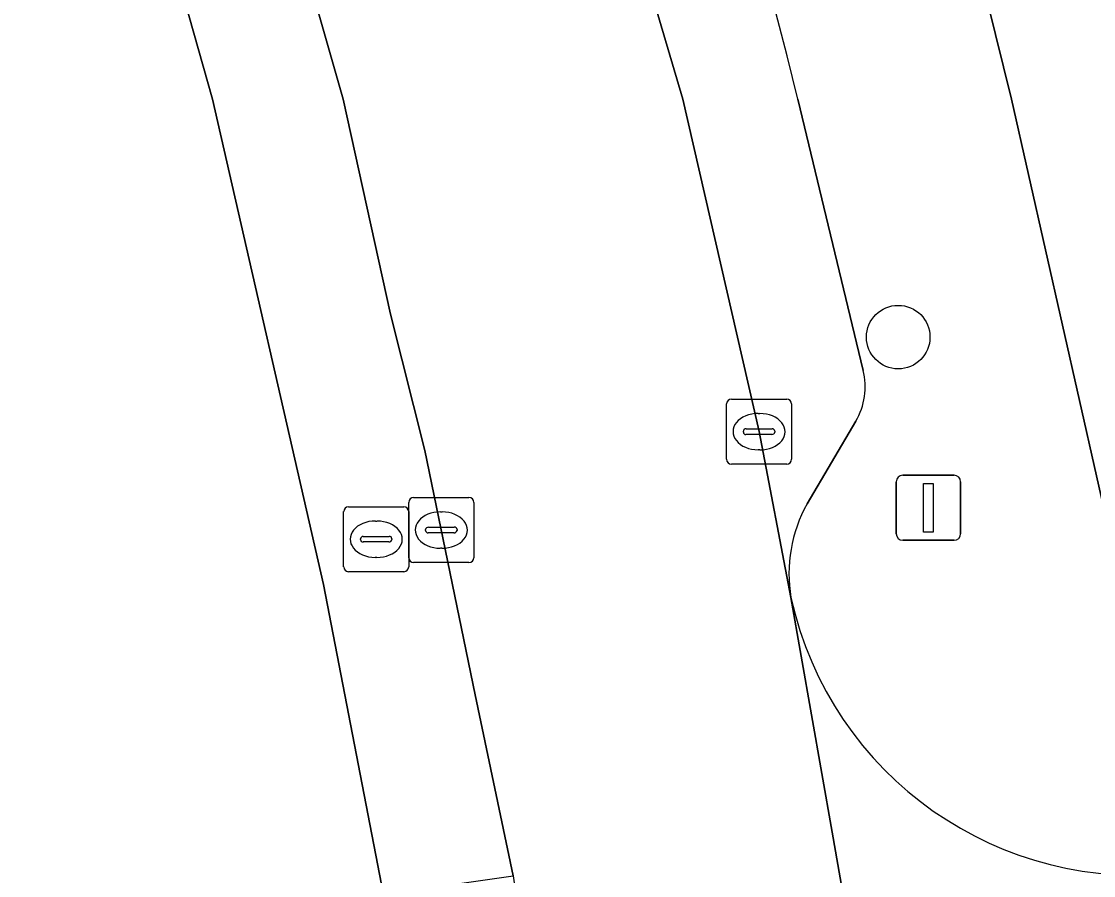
# Model space of a CAD drawing. Extents: x 158835 to 160077, y 386387 to 387778.
# Drawn here: x 159504.19 to 159520.69, y 386738.05 to 386751.2 of the extents above; entities that cross this region are included whole.
import ezdxf

# ---------------------------------------------------------------- set-up
doc = ezdxf.new("R2010")
doc.units = 0
for name, color, linetype in [('IMGEO_Boom', 7, 'Continuous'), ('IMGEO_Brandkraan', 7, 'Continuous'), ('IMGEO_Erf', 7, 'Continuous'), ('IMGEO_Kolk', 7, 'Continuous'), ('IMGEO_Lichtmast', 7, 'Continuous'), ('IMGEO_Parkeervlak_open', 7, 'Continuous'), ('IMGEO_Rijbaan_lokaal_gesloten', 7, 'Continuous'), ('IMGEO_Rijbaan_lokaal_open', 7, 'Continuous'), ('IMGEO_Voetpad_open', 7, 'Continuous')]:
    doc.layers.add(name, color=color, linetype=linetype)

msp = doc.modelspace()

# ---------------------------------------------------------------- linework, layer by layer
at = {"layer": 'IMGEO_Boom'}
msp.add_circle((159517.688, 386746.337), 0.489, dxfattribs=at)
at = {"layer": 'IMGEO_Brandkraan'}
for p, q in [((159509.228, 386743.725), (159510.08, 386743.725)), ((159509.153, 386742.799), (159509.153, 386743.651)), ((159509.641, 386743.505), (159509.666, 386743.505)), ((159510.154, 386743.651), (159510.154, 386742.799)), ((159509.412, 386743.219), (159509.412, 386743.231)), ((159509.85, 386743.182), (159509.452, 386743.182)), ((159509.455, 386743.268), (159509.853, 386743.268)), ((159509.896, 386743.231), (159509.896, 386743.219)), ((159509.664, 386742.945), (159509.639, 386742.945)), ((159510.08, 386742.725), (159509.228, 386742.725))]:
    msp.add_line(p, q, dxfattribs=at)
for points in [[(159509.228, 386743.725), (159510.08, 386743.725)], [(159509.153, 386742.799), (159509.153, 386743.651)], [(159510.154, 386743.651), (159510.154, 386742.799)], [(159510.08, 386742.725), (159509.228, 386742.725)]]:
    msp.add_lwpolyline(points, dxfattribs=at)
for centre, radius, start, end in [((159509.23, 386743.649), 0.0765, 91.552, 178.448), ((159509.23, 386743.649), 0.0765, 91.552, 178.448), ((159510.078, 386743.649), 0.0765, 1.552, 88.448), ((159510.078, 386743.649), 0.0765, 1.552, 88.448), ((159509.452, 386743.228), 0.0403, 85.8775, 175.7526), ((159509.449, 386743.218), 0.0366, 178.938, 274.7102), ((159509.853, 386743.225), 0.043, 264.8664, 352.4533), ((159509.857, 386743.23), 0.0386, 1.7309, 96.639), ((159509.23, 386742.801), 0.0765, 181.552, 268.448), ((159509.23, 386742.801), 0.0765, 181.552, 268.448), ((159510.078, 386742.801), 0.0765, 271.552, 358.448), ((159510.078, 386742.801), 0.0765, 271.552, 358.448)]:
    msp.add_arc(centre, radius, start, end, dxfattribs=at)
for centre, major_axis, ratio, start_param, end_param in [((159509.64, 386743.225), (-0.387, 0.002), 0.722429, 4.712389, 7.853982), ((159509.665, 386743.225), (-0.39, 0.002), 0.717154, 1.570796, 4.712389)]:
    msp.add_ellipse(centre, major_axis=major_axis, ratio=ratio, start_param=start_param, end_param=end_param, dxfattribs=at)
at = {"layer": 'IMGEO_Erf'}
for points in [[(159516.181, 386761.62), (159519.013, 386752.552), (159518.811, 386752.518), (159519.43, 386750), (159521.264, 386741.879)], [(159464.145, 386725.103), (159472.554, 386727.311), (159478.638, 386728.88), (159494.722, 386733.042), (159509.916, 386736.979), (159508.841, 386742.529), (159507.134, 386750), (159505.112, 386757.158), (159504.369, 386759.274)]]:
    msp.add_lwpolyline(points, dxfattribs=at)
at = {"layer": 'IMGEO_Kolk'}
for p, q in [((159515.121, 386745.381), (159515.973, 386745.381)), ((159515.046, 386744.455), (159515.046, 386745.307)), ((159515.534, 386745.161), (159515.559, 386745.161)), ((159516.047, 386745.307), (159516.047, 386744.455)), ((159515.305, 386744.875), (159515.305, 386744.887)), ((159515.743, 386744.838), (159515.345, 386744.838)), ((159515.348, 386744.924), (159515.746, 386744.924)), ((159515.789, 386744.887), (159515.789, 386744.875)), ((159515.557, 386744.601), (159515.532, 386744.601)), ((159515.973, 386744.381), (159515.121, 386744.381)), ((159510.23, 386743.866), (159511.082, 386743.866)), ((159510.155, 386742.94), (159510.155, 386743.792)), ((159511.156, 386743.792), (159511.156, 386742.94)), ((159510.643, 386743.646), (159510.668, 386743.646)), ((159510.414, 386743.36), (159510.414, 386743.372)), ((159510.457, 386743.409), (159510.855, 386743.409)), ((159510.898, 386743.372), (159510.898, 386743.36)), ((159510.852, 386743.323), (159510.454, 386743.323)), ((159510.666, 386743.086), (159510.641, 386743.086)), ((159511.082, 386742.866), (159510.23, 386742.866))]:
    msp.add_line(p, q, dxfattribs=at)
for points in [[(159515.121, 386745.381), (159515.973, 386745.381)], [(159515.046, 386744.455), (159515.046, 386745.307)], [(159516.047, 386745.307), (159516.047, 386744.455)], [(159515.973, 386744.381), (159515.121, 386744.381)], [(159510.23, 386743.866), (159511.082, 386743.866)], [(159510.155, 386742.94), (159510.155, 386743.792)], [(159511.156, 386743.792), (159511.156, 386742.94)], [(159511.082, 386742.866), (159510.23, 386742.866)]]:
    msp.add_lwpolyline(points, dxfattribs=at)
for centre, radius, start, end in [((159515.123, 386745.305), 0.0765, 91.552, 178.448), ((159515.123, 386745.305), 0.0765, 91.552, 178.448), ((159515.971, 386745.305), 0.0765, 1.552, 88.448), ((159515.971, 386745.305), 0.0765, 1.552, 88.448), ((159515.345, 386744.884), 0.0403, 85.8775, 175.7526), ((159515.342, 386744.874), 0.0366, 178.938, 274.7102), ((159515.746, 386744.881), 0.043, 264.8664, 352.4533), ((159515.75, 386744.886), 0.0386, 1.7309, 96.639), ((159515.123, 386744.457), 0.0765, 181.552, 268.448), ((159515.123, 386744.457), 0.0765, 181.552, 268.448), ((159515.971, 386744.457), 0.0765, 271.552, 358.448), ((159515.971, 386744.457), 0.0765, 271.552, 358.448), ((159510.232, 386743.79), 0.0765, 91.552, 178.448), ((159510.232, 386743.79), 0.0765, 91.552, 178.448), ((159511.08, 386743.79), 0.0765, 1.552, 88.448), ((159511.08, 386743.79), 0.0765, 1.552, 88.448), ((159510.454, 386743.369), 0.0403, 85.8775, 175.7526), ((159510.451, 386743.359), 0.0366, 178.938, 274.7102), ((159510.855, 386743.366), 0.043, 264.8664, 352.4533), ((159510.859, 386743.371), 0.0386, 1.7309, 96.639), ((159510.232, 386742.942), 0.0765, 181.552, 268.448), ((159510.232, 386742.942), 0.0765, 181.552, 268.448), ((159511.08, 386742.942), 0.0765, 271.552, 358.448), ((159511.08, 386742.942), 0.0765, 271.552, 358.448)]:
    msp.add_arc(centre, radius, start, end, dxfattribs=at)
for centre, major_axis, ratio, start_param, end_param in [((159515.533, 386744.881), (-0.387, 0.002), 0.722429, 4.712389, 7.853982), ((159515.558, 386744.881), (-0.39, 0.002), 0.717154, 1.570796, 4.712389), ((159510.642, 386743.366), (-0.387, 0.002), 0.722429, 4.712389, 7.853982), ((159510.667, 386743.366), (-0.39, 0.002), 0.717154, 1.570796, 4.712389)]:
    msp.add_ellipse(centre, major_axis=major_axis, ratio=ratio, start_param=start_param, end_param=end_param, dxfattribs=at)
at = {"layer": 'IMGEO_Lichtmast'}
for p, q in [((159517.758, 386744.209), (159518.548, 386744.209)), ((159518.548, 386744.209), (159517.758, 386744.209)), ((159517.658, 386743.309), (159517.658, 386744.109)), ((159517.658, 386744.109), (159517.658, 386743.309)), ((159518.648, 386744.109), (159518.648, 386743.309)), ((159518.648, 386743.309), (159518.648, 386744.109)), ((159518.548, 386743.209), (159517.758, 386743.209)), ((159517.758, 386743.209), (159518.548, 386743.209))]:
    msp.add_line(p, q, dxfattribs=at)
msp.add_lwpolyline([(159518.078, 386744.084), (159518.228, 386744.084), (159518.228, 386743.334), (159518.078, 386743.334), (159518.078, 386744.084)], dxfattribs=at)
for centre, start, end in [((159517.758, 386744.109), 90, 180), ((159517.758, 386744.109), 90, 180), ((159518.548, 386744.109), 0, 90), ((159518.548, 386744.109), 360, 90), ((159517.758, 386743.309), 180, 270), ((159517.758, 386743.309), 180, 270), ((159518.548, 386743.309), 270, 0), ((159518.548, 386743.309), 270, 0)]:
    msp.add_arc(centre, 0.1, start, end, dxfattribs=at)
at = {"layer": 'IMGEO_Parkeervlak_open'}
for points in [[(159513.183, 386760.623), (159511.388, 386760.117), (159514.374, 386750), (159515.546, 386744.881), (159516.037, 386742.325)], [(159517.147, 386745.824), (159516.145, 386750)], [(159516.286, 386743.769), (159517.037, 386745.042)]]:
    msp.add_lwpolyline(points, dxfattribs=at)
for centre, radius, start, end in [((159314.76, 386699.572), 207.603, 14.05801, 17.10201), ((159516.125, 386745.569), 1.054, 329.9817, 14.0043), ((159518.211, 386742.694), 2.205, 150.8106, 189.6219)]:
    msp.add_arc(centre, radius, start, end, dxfattribs=at)
at = {"layer": 'IMGEO_Rijbaan_lokaal_gesloten'}
msp.add_lwpolyline([(159506.733, 386758.453), (159509.148, 386750), (159509.876, 386746.689), (159510.403, 386744.591), (159511.179, 386740.83), (159511.763, 386738.042), (159513.206, 386728.101), (159513.49, 386725.616), (159513.538, 386725.199), (159518.567, 386725.704), (159518.408, 386726.879), (159517.258, 386735.37), (159516.671, 386738.713), (159516.037, 386742.325), (159515.546, 386744.881), (159514.374, 386750), (159511.388, 386760.117)], dxfattribs=at)
at = {"layer": 'IMGEO_Rijbaan_lokaal_open'}
msp.add_lwpolyline([(159516.037, 386742.325), (159516.671, 386738.713), (159517.258, 386735.37), (159518.408, 386726.879), (159518.567, 386725.704)], dxfattribs=at)
msp.add_arc((159521.362, 386743.502), 5.453, 192.4656, 277.3782, dxfattribs=at)
at = {"layer": 'IMGEO_Voetpad_open'}
for points in [[(159522.062, 386738.094), (159521.264, 386741.879), (159519.43, 386750), (159518.811, 386752.518), (159519.013, 386752.552), (159516.181, 386761.62)], [(159504.369, 386759.274), (159505.112, 386757.158), (159507.134, 386750), (159508.841, 386742.529), (159509.916, 386736.979), (159510.219, 386734.992), (159510.921, 386730.067), (159511.714, 386722.925), (159511.746, 386722.739), (159511.952, 386719.617), (159511.887, 386716.039)], [(159513.869, 386716.038), (159513.878, 386721.278), (159513.757, 386723.28), (159513.538, 386725.199), (159513.49, 386725.616), (159513.206, 386728.101), (159512.127, 386727.944), (159510.684, 386737.885), (159511.763, 386738.042), (159511.179, 386740.83), (159510.403, 386744.591), (159509.876, 386746.689), (159509.148, 386750), (159506.733, 386758.453)], [(159516.145, 386750), (159517.147, 386745.824)], [(159517.037, 386745.042), (159516.286, 386743.769)]]:
    msp.add_lwpolyline(points, dxfattribs=at)
for centre, radius, start, end in [((159314.76, 386699.572), 207.603, 14.05801, 17.10201), ((159516.125, 386745.569), 1.054, 329.9817, 14.0043), ((159518.211, 386742.694), 2.205, 150.8106, 189.6219), ((159521.362, 386743.502), 5.453, 192.4656, 277.3782)]:
    msp.add_arc(centre, radius, start, end, dxfattribs=at)

doc.saveas('drawing.dxf')
